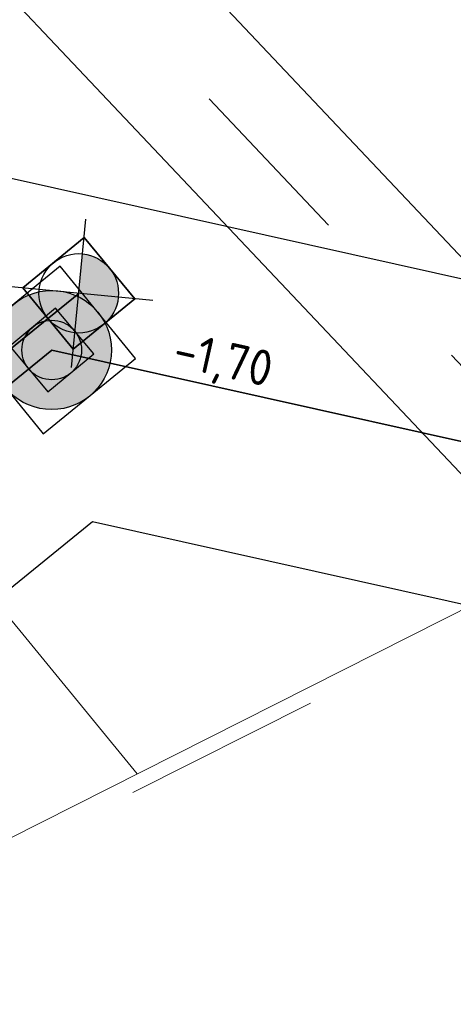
# Model space of a CAD drawing. Header units: metres. Extents: x 92403 to 95147, y 464428 to 465602.
# Tile 557 of 568: x 93457.96 to 93462.33, y 465262.72 to 465272.63. Entities that reach past the tile are written whole.
import ezdxf
from ezdxf.enums import TextEntityAlignment as Align

# ---------------------------------------------------------------- set-up
doc = ezdxf.new("R2010")
doc.units = ezdxf.units.M
for name, pattern in [('RI-GWA', [18.45, 6, -1.8, 1.75, -1.8, 1.75, -1.8, 1.75, -1.8]), ('RI-HWA', [7.4, 5, -2.4]), ('VH-TROTTOIRBAND', [15, 5, -2, 2, -2, 2, -2])]:
    doc.linetypes.add(name, pattern=pattern)
doc.layers.get('0').update_dxf_attribs({"linetype": 'CONTINUOUS'})
for name, color, linetype, lineweight, true_color in [('B-OI-RI-GWA_TRANSPORTLEIDING-G', 7, 'RI-GWA', 18, 0xff8400), ('N-OI-RI-HWA_RIOOLPUT_INSPECTIEPUT-S', 7, 'CONTINUOUS', 25, 0x007bff), ('N-OI-RI-HWA_STROOMRICHTING-S', 7, 'CONTINUOUS', 25, 0x007bff), ('N-OI-RI-HWA_TRANSPORTLEIDING-G', 7, 'RI-HWA', 35, 0x007bff)]:
    doc.layers.add(name, color=color, linetype=linetype, lineweight=lineweight, true_color=true_color)
for name, color, linetype, lineweight in [('B-WE-VH-VERHARDING_FUNDERING-G', 252, 'CONTINUOUS', 18), ('N-RO-VW-MARKERING-G', 7, 'CONTINUOUS', 9), ('N-WE-GW-ONTGRAVING-V', 2, 'CONTINUOUS', 30), ('N-WE-RI-PUT_BETON-S', 7, 'CONTINUOUS', 25), ('N-WE-VH-KANTOPSLUITING_TROTTOIRBAND-G', 7, 'VH-TROTTOIRBAND', 35), ('N-WE-VH-KANTOPSLUITING_VOORKANTBAND-G', 50, 'CONTINUOUS', 35), ('V-OI-RI-GWA_RIOOLPUT_INSPECTIEPUT-S', 30, 'CONTINUOUS', 25), ('V-WE-RI-VOLSCHUIMEN-G', 130, 'CONTINUOUS-V', 35)]:
    doc.layers.add(name, color=color, linetype=linetype, lineweight=lineweight)
doc.styles.add('NLCS-ISO', font='NLCS-ISO.ttf')
doc.linetypes.add('CONTINUOUS-V', pattern='A,3.5,[24,NLCS.SHX,S=0.5,R=0,X=0,Y=0],3.5', length=7)

# ---------------------------------------------------------------- blocks, each defined once
blk = doc.blocks.new('N-SRI-PUT_BETON-SO')
blk.add_hatch(color=256).paths.add_polyline_path([(1.414, 1.414, 0.664858), (-2, 0.018), (-2, -0.018, 0.196534), (-1.414, -1.414)])
at = {"lineweight": -3, "flags": 128}
blk.add_lwpolyline([(2, -2), (2, 2), (-2, 2), (-2, -2)], close=True, dxfattribs=at)
at = {"lineweight": -3}
blk.add_circle((0, 0), 2, dxfattribs=at)
blk = doc.blocks.new('N-SRI-PUT_HWA-SO')
h = blk.add_hatch(color=256)
h.dxf.hatch_style = 1
h.paths.add_polyline_path([(-2, 0, 1), (2, 0, 1)])
at = {"lineweight": -3, "flags": 128}
blk.add_lwpolyline([(-2, -2), (2, -2), (2, 2), (-2, 2)], close=True, dxfattribs=at)
at = {"lineweight": -3}
blk.add_circle((0, 0), 2, dxfattribs=at)
blk = doc.blocks.new('V-SRI-PUT_GWA-SO')
blk.add_hatch(color=256).paths.add_polyline_path([(1.414, 1.414, 0.664858), (-2, 0.018), (-2, -0.018, 0.196534), (-1.414, -1.414)])
at = {"ltscale": 0.1, "flags": 128}
for points in [[(-2.652, 2.652), (2.652, -2.652)], [(2.652, 2.652), (-2.652, -2.652)]]:
    blk.add_lwpolyline(points, dxfattribs=at)
at = {"flags": 128}
blk.add_lwpolyline([(-2, 2), (2, 2), (2, -2), (-2, -2)], close=True, dxfattribs=at)
at = {"lineweight": -3, "flags": 128}
blk.add_lwpolyline([(2, -2), (2, 2), (-2, 2), (-2, -2)], close=True, dxfattribs=at)
at = {"lineweight": -3}
blk.add_circle((0, 0), 2, dxfattribs=at)
blk = doc.blocks.new('*U284')
at = {"ltscale": 0.1, "style": 'NLCS-ISO'}
for tag, p in [('MAT', (-0.5, 0.5)), ('BOBL', (-38.23, 0))]:
    blk.add_attdef(tag, text='', height=1.8, dxfattribs=at).set_placement(p, align=Align.BOTTOM_RIGHT)
for tag, p in [('DIA', (0.5, 0.5)), ('BOBR', (37.853, 0))]:
    blk.add_attdef(tag, text='', height=1.8, dxfattribs=at).set_placement(p, align=Align.BOTTOM_LEFT)
blk.add_attdef('JVA', text='', height=1.8, dxfattribs=at).set_placement((0, -1), align=Align.TOP_CENTER)
at = {"ltscale": 0.1, "style": 'NLCS-ISO', "flags": 1}
blk.add_attdef('PUTNR-L', text='', height=1.8, dxfattribs=at).set_placement((1.948, -5.77), align=Align.BOTTOM_LEFT)
blk.add_attdef('PUTNR-L', text='', height=1.8, dxfattribs=at).set_placement((-0.822, -5.885), align=Align.BOTTOM_RIGHT)

msp = doc.modelspace()

# ---------------------------------------------------------------- linework, layer by layer
at = {"layer": 'B-OI-RI-GWA_TRANSPORTLEIDING-G', "flags": 128}
msp.add_lwpolyline([(93388.56, 465351.63), (93405.12, 465329.59), (93442.62, 465290.09), (93484.957, 465245.278), (93533.232, 465245.594)], dxfattribs=at)
at = {"layer": 'B-WE-VH-VERHARDING_FUNDERING-G', "lineweight": 13, "flags": 128}
for points in [[(93443.954932, 465289.769132), (93484.575061, 465246.77437)], [(93442.864589, 465288.739009), (93483.484718, 465245.744247)]]:
    msp.add_lwpolyline(points, dxfattribs=at)
at = {"layer": 'N-OI-RI-HWA_TRANSPORTLEIDING-G', "flags": 128}
for points in [[(93423.420167, 465240.921204), (93458.285529, 465269.3042)], [(93458.285529, 465269.3042), (93477.514024, 465265.012408)]]:
    msp.add_lwpolyline(points, dxfattribs=at)
at = {"layer": 'N-RO-VW-MARKERING-G', "ltscale": 5, "flags": 128}
msp.add_lwpolyline([(93459.146472, 465265.039029), (93455.323971, 465269.703633)], dxfattribs=at)
msp.add_lwpolyline([(93459.146472, 465265.039029), (93455.323971, 465269.703633)], dxfattribs=at)
at = {"layer": 'N-WE-GW-ONTGRAVING-V', "flags": 128}
msp.add_lwpolyline([(93385.161698, 465211.839092), (93422.410042, 465242.16203), (93457.876985, 465271.034757), (93477.132376, 465266.736962), (93481.972587, 465270.456272), (93481.927, 465270.04), (93483.431527, 465267.541709), (93477.895673, 465263.287855), (93458.694073, 465267.573643), (93425.223643, 465240.326226), (93425.630065, 465239.826981), (93388.939149, 465210.011523)], dxfattribs=at)
at = {"layer": 'N-WE-VH-KANTOPSLUITING_TROTTOIRBAND-G', "lineweight": 15, "flags": 128}
msp.add_lwpolyline([(93470.706629, 465270.710111), (93456.577004, 465263.573121), (93452.443828, 465260.192805, 0.41421356), (93452.401528, 465259.770655), (93453.192882, 465258.803051, -0.41421356), (93453.129432, 465258.169825), (93441.982632, 465249.053421, -0.41421356), (93441.349407, 465249.11687), (93440.558052, 465250.084475, 0.41421356), (93440.135902, 465250.126775), (93436.96216, 465247.531131, 0.41421356), (93436.91986, 465247.108981), (93437.711215, 465246.141377, -0.41421356), (93437.647765, 465245.508152), (93430.371381, 465239.557166, -0.41421356), (93429.738156, 465239.620615), (93428.946802, 465240.58822, 0.41421356), (93428.524651, 465240.630519), (93425.35091, 465238.034876, 0.41421356), (93425.30861, 465237.612726), (93426.099964, 465236.645122, -0.41421356), (93426.036514, 465236.011897), (93414.889714, 465226.895492, -0.41421356), (93414.256489, 465226.958942), (93413.465134, 465227.926546, 0.41421356), (93413.042984, 465227.968846), (93390.505516, 465209.53659)], format="xyb", dxfattribs=at)
at = {"layer": 'N-WE-VH-KANTOPSLUITING_VOORKANTBAND-G', "linetype": 'Continuous', "lineweight": 15, "flags": 128}
msp.add_lwpolyline([(93470.639, 465270.844), (93456.494737, 465263.699617), (93452.348865, 465260.308917, 0.41421356), (93452.285415, 465259.675692), (93453.07677, 465258.708088, -0.41421356), (93453.03447, 465258.285938), (93441.887669, 465249.169533, -0.41421356)], format="xyb", dxfattribs=at)
at = {"layer": 'V-WE-RI-VOLSCHUIMEN-G', "flags": 128}
msp.add_lwpolyline([(93407.350654, 465228.384274), (93426.818362, 465244.103926), (93458.556971, 465269.875002)], dxfattribs=at)

# ---------------------------------------------------------------- block references
at = {"layer": 'N-OI-RI-HWA_RIOOLPUT_INSPECTIEPUT-S', "xscale": 0.3, "yscale": 0.3, "zscale": 0.3, "rotation": 219.1838772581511}
msp.add_blockref('N-SRI-PUT_HWA-SO', (93458.285529, 465269.3042), dxfattribs=at)
at = {"layer": 'N-OI-RI-HWA_STROOMRICHTING-S'}
ref = msp.add_blockref('*U284', (93467.899777, 465267.158304), dxfattribs=dict(at, xscale=0.2, yscale=0.2, zscale=0.2, rotation=347.417841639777))
ref.add_attrib('BOBL', '-1,70', dxfattribs={"layer": '0', "ltscale": 0.1, "height": 0.36, "rotation": 347.4178416, "style": 'NLCS-ISO'}).set_placement((93460.437411, 465268.823901), align=Align.BOTTOM_RIGHT)
at = {"layer": 'N-WE-RI-PUT_BETON-S', "xscale": 0.15, "yscale": 0.15, "zscale": 0.15, "rotation": 219.7758164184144}
msp.add_blockref('N-SRI-PUT_BETON-SO', (93458.285771, 465269.304397), dxfattribs=at)
at = {"layer": 'V-OI-RI-GWA_RIOOLPUT_INSPECTIEPUT-S', "xscale": 0.1999999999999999, "yscale": 0.1999999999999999, "zscale": 0.1999999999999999, "rotation": 219.5024781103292}
msp.add_blockref('V-SRI-PUT_GWA-SO', (93458.556971, 465269.875002), dxfattribs=at)

doc.saveas('drawing.dxf')
